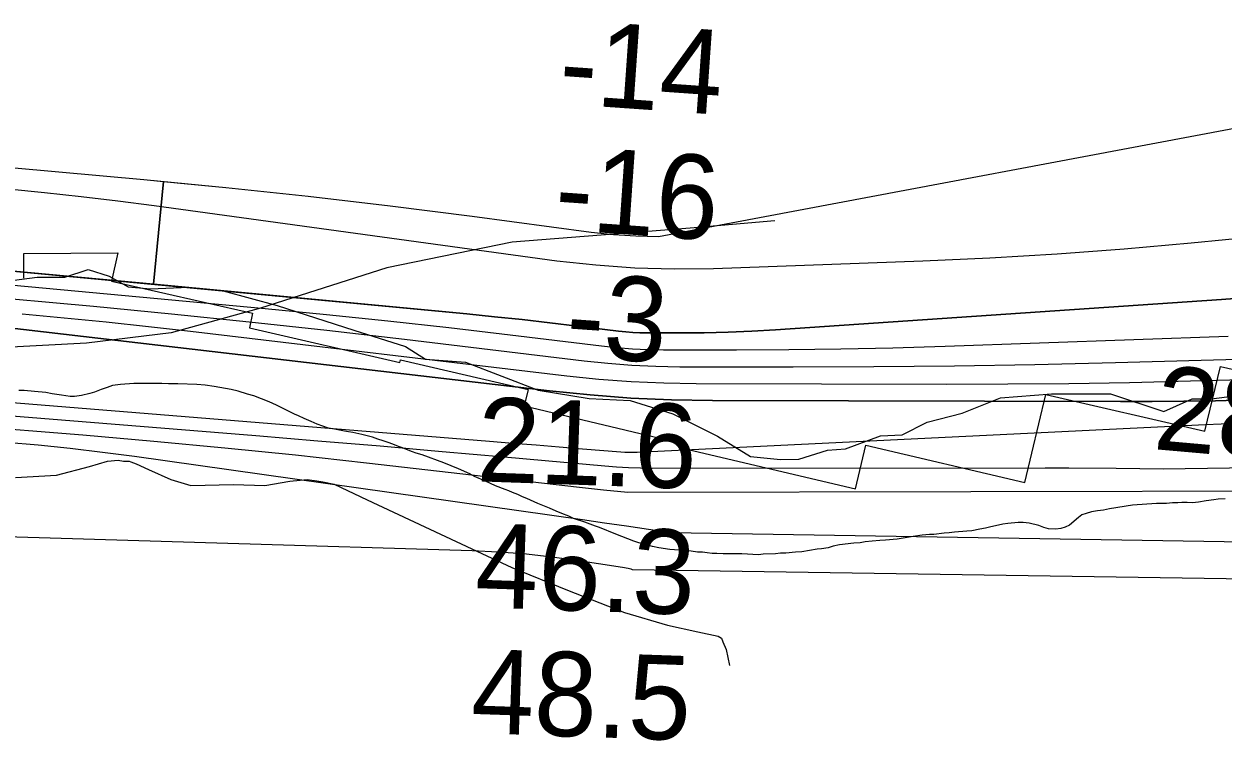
# Model space of a CAD drawing. Extents: x 3192986 to 3230865, y 867483 to 892886.
# Drawn here: x 3208113 to 3209065, y 876882 to 877451 of the extents above; entities that cross this region are included whole.
import ezdxf

# ---------------------------------------------------------------- set-up
doc = ezdxf.new("R2010")
doc.units = 0
for name, color, linetype in [('V-RIVR-EDGE', 7, 'Continuous'), ('V-RIVR-RANG', 7, 'Continuous'), ('V-ROAD-CNTR', 7, 'Continuous'), ('V-RRAP-FSHR', 7, 'Continuous'), ('V-RRAP-RVMT', 7, 'Continuous'), ('V-SITE-VEGE', 7, 'Continuous'), ('V-TOPO-DPTH', 7, 'Continuous'), ('V-TOPO-MAJR', 7, 'Continuous'), ('V-TOPO-MINR', 7, 'Continuous'), ('V-TOPO-WATR', 7, 'Continuous')]:
    doc.layers.add(name, color=color, linetype=linetype)

msp = doc.modelspace()

# ---------------------------------------------------------------- linework, layer by layer
at = {"layer": 'V-RIVR-EDGE'}
for points in [[(3208105.31, 877247.92), (3208123.44, 877250.26), (3208145.37, 877250.2), (3208163.99, 877256.36), (3208180.67, 877251.07), (3208195.9, 877242.45), (3208213.54, 877240.98), (3208244.07, 877242.33), (3208271.24, 877239.4), (3208314.13, 877227.85), (3208375.12, 877208.15), (3208416.1, 877195.17), (3208431.82, 877185.12), (3208463.76, 877182.65), (3208521.41, 877160.58), (3208561.92, 877153.8), (3208594.35, 877152.29), (3208628.18, 877141.71), (3208663.9, 877123.98), (3208690.09, 877107.7), (3208713.93, 877105.26), (3208728.24, 877105.7), (3208751.14, 877112.8), (3208765.45, 877113.72), (3208793.14, 877124.14), (3208810.31, 877125.05), (3208830.36, 877135.01), (3208858.04, 877142.1), (3208888.59, 877154.42), (3208929.13, 877157.66), (3208975.86, 877157.54), (3209018.27, 877143.61), (3209028.29, 877147.88)], [(3209028.29, 877147.88), (3209040.71, 877153.57), (3209055.97, 877153.53), (3209080.3, 877156.81)]]:
    msp.add_lwpolyline(points, dxfattribs=at)
at = {"layer": 'V-ROAD-CNTR'}
for points in [[(3208106.2, 877091.16), (3208138.97, 877092.86), (3208165.2, 877099.68), (3208179.49, 877104), (3208187.75, 877104.78), (3208192.2, 877104), (3208196.53, 877104), (3208197.97, 877103.6), (3208202.17, 877101.9), (3208211.87, 877097.44), (3208229.57, 877089.57), (3208245.43, 877084.58), (3208279.51, 877085.5), (3208304.42, 877084.58), (3208324.22, 877088.11), (3208337.86, 877089.55), (3208345.59, 877088.37), (3208350.31, 877087.59), (3208359.36, 877085.88), (3208385.71, 877073.29), (3208468.69, 877034.34)], [(3208468.69, 877034.34), (3208500.41, 877019.52), (3208544.59, 877001.42), (3208589.95, 876983.71), (3208624.17, 876973.74), (3208648.16, 876968.37), (3208664.41, 876965.09), (3208666.9, 876963.51), (3208667.95, 876960.5), (3208670.71, 876954.33), (3208673.19, 876941.62)]]:
    msp.add_lwpolyline(points, dxfattribs=at)
at = {"layer": 'V-RRAP-FSHR'}
msp.add_lwpolyline([(3208709.4, 877295.11), (3208642.15, 877289.28), (3208500.6, 877278.04), (3208401.15, 877257.71), (3208300.88, 877225.75), (3208229.99, 877206.02), (3208162.67, 877197.93), (3208022.65, 877190.47), (3207885.77, 877175.61), (3207748.97, 877156.28), (3207661.46, 877141.42), (3207537.81, 877123.8), (3207415.37, 877099.67), (3207299.33, 877060.03), (3207201.5, 877039.01), (3207060.55, 877025.88), (3206947.15, 877024.14), (3206849.26, 877028.8), (3206731.41, 877032.21), (3206612.71, 877018.76)], dxfattribs=at)
at = {"layer": 'V-RRAP-RVMT'}
for p, q in [((3208112.87, 877249.4), (3208113.06, 877268.98)), ((3208113.06, 877268.98), (3208187.69, 877269.53)), ((3208187.69, 877269.53), (3208182.46, 877247.19)), ((3208182.46, 877247.19), (3208294.49, 877221.73)), ((3208294.49, 877221.73), (3208292.02, 877209.97)), ((3208292.02, 877209.97), (3208411.58, 877182.57)), ((3208411.58, 877182.57), (3208411.97, 877184.45)), ((3208411.97, 877184.45), (3208513.37, 877160.93)), ((3209050.66, 877127.85), (3209063.14, 877179.36)), ((3209063.14, 877179.36), (3209190.02, 877150.49)), ((3208513.37, 877160.93), (3208510.19, 877147.9)), ((3208907.7, 877087.05), (3208924.48, 877156.99)), ((3208924.48, 877156.99), (3209050.66, 877127.85)), ((3208510.19, 877147.9), (3208636.79, 877117.85)), ((3208636.79, 877117.85), (3208635.95, 877114.33)), ((3208773.26, 877081.96), (3208781.49, 877116.82)), ((3208781.49, 877116.82), (3208907.7, 877087.05)), ((3208635.95, 877114.33), (3208773.26, 877081.96))]:
    msp.add_line(p, q, dxfattribs=at)
at = {"layer": 'V-SITE-VEGE'}
for p, q in [((3208179.02, 877162.69), (3208174.47, 877161.1)), ((3208183.38, 877164.07), (3208179.02, 877162.69)), ((3208189.72, 877165.06), (3208183.38, 877164.07)), ((3208200.22, 877165.85), (3208189.72, 877165.06)), ((3208213.48, 877165.85), (3208200.22, 877165.85)), ((3208222.4, 877165.85), (3208213.48, 877165.85)), ((3208227.94, 877165.45), (3208222.4, 877165.85)), ((3208235.27, 877165.45), (3208227.94, 877165.45)), ((3208250.32, 877164.85), (3208235.27, 877165.45)), ((3208256.86, 877164.46), (3208250.32, 877164.85)), ((3208264.19, 877163.27), (3208256.86, 877164.46)), ((3208268.54, 877162.67), (3208264.19, 877163.27)), ((3208277.65, 877161.09), (3208268.54, 877162.67)), ((3208113.27, 877160.12), (3208108.92, 877160.32)), ((3208121.39, 877159.53), (3208113.27, 877160.12)), ((3208130.31, 877158.73), (3208121.39, 877159.53)), ((3208135.45, 877157.54), (3208130.31, 877158.73)), ((3208142.78, 877156.55), (3208135.45, 877157.54)), ((3208149.71, 877155.36), (3208142.78, 877156.55)), ((3208153.08, 877155.36), (3208149.71, 877155.36)), ((3208158.63, 877156.15), (3208153.08, 877155.36)), ((3208165.36, 877157.74), (3208158.63, 877156.15)), ((3208169.12, 877158.93), (3208165.36, 877157.74)), ((3208174.47, 877161.1), (3208169.12, 877158.93)), ((3208283.19, 877159.7), (3208277.65, 877161.09)), ((3208290.52, 877157.32), (3208283.19, 877159.7)), ((3208295.47, 877155.94), (3208290.52, 877157.32)), ((3208307.75, 877151.18), (3208295.47, 877155.94)), ((3208310.72, 877149.79), (3208307.75, 877151.18)), ((3208313.69, 877148.61), (3208310.72, 877149.79)), ((3208327.95, 877141.47), (3208313.69, 877148.61)), ((3208331.12, 877140.09), (3208327.95, 877141.47)), ((3208335.48, 877137.91), (3208331.12, 877140.09)), ((3208341.02, 877135.53), (3208335.48, 877137.91)), ((3208345.77, 877133.35), (3208341.02, 877135.53)), ((3208354.88, 877130.38), (3208345.77, 877133.35)), ((3208359.64, 877129.39), (3208354.88, 877130.38)), ((3208367.56, 877127.8), (3208359.64, 877129.39)), ((3208370.73, 877127.4), (3208367.56, 877127.8)), ((3208374.29, 877126.81), (3208370.73, 877127.4)), ((3208381.42, 877125.23), (3208374.29, 877126.81)), ((3208389.74, 877123.04), (3208381.42, 877125.23)), ((3208394.1, 877121.46), (3208389.74, 877123.04)), ((3208398.25, 877120.27), (3208394.1, 877121.46)), ((3208403.01, 877118.69), (3208398.25, 877120.27)), ((3208407.17, 877117.1), (3208403.01, 877118.69)), ((3208410.33, 877115.71), (3208407.17, 877117.1)), ((3208413.7, 877114.72), (3208410.33, 877115.71)), ((3208418.26, 877112.74), (3208413.7, 877114.72)), ((3208421.62, 877111.55), (3208418.26, 877112.74)), ((3208424.59, 877110.36), (3208421.62, 877111.55)), ((3208429.35, 877108.98), (3208424.59, 877110.36)), ((3208446.58, 877102.64), (3208429.35, 877108.98)), ((3208458.06, 877097.88), (3208446.58, 877102.64)), ((3208467.17, 877093.92), (3208458.06, 877097.88)), ((3208470.74, 877091.94), (3208467.17, 877093.92)), ((3208479.45, 877088.17), (3208470.74, 877091.94)), ((3208487.37, 877084.41), (3208479.45, 877088.17)), ((3208495.09, 877081.44), (3208487.37, 877084.41)), ((3208498.06, 877080.45), (3208495.09, 877081.44)), ((3208501.03, 877079.06), (3208498.06, 877080.45)), ((3208505.19, 877077.48), (3208501.03, 877079.06)), ((3208508.96, 877075.69), (3208505.19, 877077.48)), ((3208512.32, 877074.31), (3208508.96, 877075.69)), ((3208521.23, 877070.35), (3208512.32, 877074.31)), ((3208530.34, 877066.58), (3208521.23, 877070.35)), ((3208993.37, 877069.08), (3208975.15, 877066.11)), ((3209012.39, 877070.27), (3208993.37, 877069.08)), ((3209016.54, 877070.46), (3209012.39, 877070.27)), ((3209020.31, 877070.46), (3209016.54, 877070.46)), ((3209025.06, 877070.86), (3209020.31, 877070.46)), ((3209029.22, 877070.86), (3209025.06, 877070.86)), ((3209032.39, 877071.25), (3209029.22, 877070.86)), ((3209036.75, 877071.25), (3209032.39, 877071.25)), ((3209041.1, 877070.86), (3209036.75, 877071.25)), ((3209045.66, 877071.45), (3209041.1, 877070.86)), ((3209051.8, 877072.44), (3209045.66, 877071.45)), ((3209057.94, 877073.23), (3209051.8, 877072.44)), ((3209061.31, 877073.82), (3209057.94, 877073.23)), ((3209066.85, 877074.22), (3209061.31, 877073.82)), ((3208535.69, 877064.2), (3208530.34, 877066.58)), ((3208540.05, 877062.42), (3208535.69, 877064.2)), ((3208545.59, 877060.44), (3208540.05, 877062.42)), ((3208549.55, 877058.46), (3208545.59, 877060.44)), ((3208558.46, 877055.48), (3208549.55, 877058.46)), ((3208950.4, 877059.19), (3208943.27, 877053.25)), ((3208953.17, 877061.37), (3208950.4, 877059.19)), ((3208956.54, 877062.55), (3208953.17, 877061.37)), ((3208960.89, 877063.74), (3208956.54, 877062.55)), ((3208965.45, 877064.53), (3208960.89, 877063.74)), ((3208970.4, 877065.12), (3208965.45, 877064.53)), ((3208975.15, 877066.11), (3208970.4, 877065.12)), ((3208566.98, 877052.31), (3208558.46, 877055.48)), ((3208569.95, 877051.33), (3208566.98, 877052.31)), ((3208583.02, 877045.97), (3208569.95, 877051.33)), ((3208861.87, 877048.31), (3208851.97, 877047.71)), ((3208865.63, 877048.7), (3208861.87, 877048.31)), ((3208872.17, 877050.09), (3208865.63, 877048.7)), ((3208876.53, 877050.68), (3208872.17, 877050.09)), ((3208879.69, 877051.47), (3208876.53, 877050.68)), ((3208890.39, 877053.85), (3208879.69, 877051.47)), ((3208894.35, 877054.44), (3208890.39, 877053.85)), ((3208902.47, 877055.23), (3208894.35, 877054.44)), ((3208906.63, 877055.23), (3208902.47, 877055.23)), ((3208911.38, 877054.64), (3208906.63, 877055.23)), ((3208918.91, 877052.86), (3208911.38, 877054.64)), ((3208922.87, 877051.27), (3208918.91, 877052.86)), ((3208926.63, 877050.28), (3208922.87, 877051.27)), ((3208932.37, 877050.08), (3208926.63, 877050.28)), ((3208936.53, 877050.48), (3208932.37, 877050.08)), ((3208939.9, 877051.46), (3208936.53, 877050.48)), ((3208943.27, 877053.25), (3208939.9, 877051.46)), ((3208592.53, 877042.21), (3208583.02, 877045.97)), ((3208597.28, 877040.43), (3208592.53, 877042.21)), ((3208601.44, 877039.04), (3208597.28, 877040.43)), ((3208612.13, 877036.27), (3208601.44, 877039.04)), ((3208772.15, 877038.82), (3208760.67, 877037.43)), ((3208777.1, 877039.21), (3208772.15, 877038.82)), ((3208781.06, 877040), (3208777.1, 877039.21)), ((3208786.61, 877040.4), (3208781.06, 877040)), ((3208792.75, 877040.99), (3208786.61, 877040.4)), ((3208797.3, 877041.19), (3208792.75, 877040.99)), ((3208806.41, 877042.18), (3208797.3, 877041.19)), ((3208819.09, 877044.16), (3208806.41, 877042.18)), ((3208826.42, 877045.14), (3208819.09, 877044.16)), ((3208832.16, 877045.74), (3208826.42, 877045.14)), ((3208835.53, 877045.74), (3208832.16, 877045.74)), ((3208843.65, 877046.73), (3208835.53, 877045.74)), ((3208847.81, 877047.12), (3208843.65, 877046.73)), ((3208851.97, 877047.71), (3208847.81, 877047.12)), ((3208617.28, 877035.28), (3208612.13, 877036.27)), ((3208626, 877033.89), (3208617.28, 877035.28)), ((3208629.76, 877033.69), (3208626, 877033.89)), ((3208642.83, 877032.5), (3208629.76, 877033.69)), ((3208647.78, 877031.71), (3208642.83, 877032.5)), ((3208651.94, 877031.71), (3208647.78, 877031.71)), ((3208655.7, 877031.11), (3208651.94, 877031.71)), ((3208659.66, 877030.71), (3208655.7, 877031.11)), ((3208663.23, 877030.71), (3208659.66, 877030.71)), ((3208668.37, 877030.31), (3208663.23, 877030.71)), ((3208683.03, 877030.31), (3208668.37, 877030.31)), ((3208696.3, 877029.72), (3208683.03, 877030.31)), ((3208700.06, 877030.11), (3208696.3, 877029.72)), ((3208709.77, 877030.51), (3208700.06, 877030.11)), ((3208713.73, 877030.9), (3208709.77, 877030.51)), ((3208718.08, 877030.9), (3208713.73, 877030.9)), ((3208725.61, 877031.69), (3208718.08, 877030.9)), ((3208730.76, 877032.09), (3208725.61, 877031.69)), ((3208742.84, 877034.07), (3208730.76, 877032.09)), ((3208746.41, 877034.27), (3208742.84, 877034.07)), ((3208751.56, 877035.25), (3208746.41, 877034.27)), ((3208755.52, 877036.44), (3208751.56, 877035.25)), ((3208760.67, 877037.43), (3208755.52, 877036.44))]:
    msp.add_line(p, q, dxfattribs=at)
at = {"layer": 'V-TOPO-DPTH'}
for points in [[(3206883.14, 877455.07), (3206885.04, 877448.16), (3206890.48, 877443.51), (3206898.28, 877440.34), (3207143.71, 877424.84), (3207161.78, 877423.05), (3207179.68, 877420.42), (3207197.35, 877416.52), (3207214.87, 877411.78), (3207233.32, 877406.08), (3207260.07, 877398.36), (3207286.98, 877391.34), (3207314.15, 877385.35), (3207341.48, 877380.06), (3208013.45, 877342.73), (3208027.59, 877342.56), (3208041.72, 877342.12), (3208055.83, 877341.3), (3208069.93, 877340.22), (3208208.18, 877327.75), (3208223.9, 877326.23)], [(3208069.93, 877340.22), (3208208.18, 877327.75), (3208273.47, 877321.44), (3208338.69, 877314.59), (3208403.83, 877306.91), (3208468.9, 877298.69), (3208563.42, 877286.14), (3208581.21, 877284.25), (3208599.03, 877282.98), (3208616.89, 877282.63), (3209154.61, 877383.86)], [(3208234.82, 877325.18), (3208273.47, 877321.44), (3208338.69, 877314.59), (3208403.83, 877306.91), (3208468.9, 877298.69), (3208563.42, 877286.14), (3208581.21, 877284.25), (3208599.03, 877282.98), (3208616.89, 877282.63), (3209154.61, 877383.86)], [(3208223.9, 877326.23), (3208215.94, 877244.57), (3208090.04, 877256.48), (3208066.97, 877257.96), (3208043.91, 877258.5), (3208020.86, 877257.66), (3207997.81, 877255.88), (3207538.86, 877206.46), (3207481.96, 877200.06), (3207425.1, 877193.31), (3207368.3, 877186.03), (3207311.55, 877178.39), (3207222.05, 877165.92), (3207210.06, 877164.38), (3207198.06, 877163.01), (3207186.04, 877161.9), (3207173.99, 877160.95), (3207045.88, 877152.27), (3206969.76, 877147.16), (3206893.63, 877142.11), (3206817.5, 877137.16), (3206741.37, 877132.27), (3206546.53, 877119.88)], [(3209074.52, 877233.41), (3209063.92, 877232.64), (3208709.94, 877208.52), (3208691.07, 877207.43), (3208672.18, 877206.59), (3208653.28, 877206.15), (3208634.37, 877205.96), (3208607.88, 877205.97), (3208602.21, 877206.08), (3208596.56, 877206.32), (3208590.92, 877206.78), (3208585.28, 877207.37), (3208552.66, 877211.42), (3208530.71, 877214.04), (3208508.74, 877216.54), (3208486.76, 877218.85), (3208464.76, 877221.03), (3208224.39, 877243.77), (3208215.94, 877244.57), (3208223.9, 877326.23), (3208234.82, 877325.18)], [(3209074.52, 877233.41), (3209063.92, 877232.64), (3208709.94, 877208.52), (3208691.07, 877207.43), (3208672.18, 877206.59), (3208653.28, 877206.15), (3208634.37, 877205.96), (3208607.88, 877205.97), (3208602.21, 877206.08), (3208596.56, 877206.32), (3208590.92, 877206.78), (3208585.28, 877207.37), (3208552.66, 877211.42), (3208530.71, 877214.04), (3208508.74, 877216.54), (3208486.76, 877218.85), (3208464.76, 877221.03), (3208090.04, 877256.48)], [(3208068.31, 877236.24), (3208168.23, 877227.09), (3208230.07, 877221.16), (3208291.88, 877214.88), (3208353.63, 877208.07), (3208415.35, 877200.9), (3208557.8, 877183.74), (3208576.76, 877181.8), (3208595.74, 877180.31), (3208614.77, 877179.49), (3208633.83, 877179.13), (3208723.77, 877179.01), (3208787.82, 877179.2), (3208851.85, 877179.77), (3208915.89, 877180.9), (3208979.91, 877182.4), (3209086.83, 877185.39)], [(3208068.31, 877236.24), (3208168.23, 877227.09), (3208230.07, 877221.16), (3208291.88, 877214.88), (3208353.63, 877208.07), (3208415.35, 877200.9), (3208557.8, 877183.74), (3208576.76, 877181.8), (3208595.74, 877180.31), (3208614.77, 877179.49), (3208633.83, 877179.13), (3208723.77, 877179.01), (3208787.82, 877179.2), (3208851.85, 877179.77), (3208915.89, 877180.9), (3208979.91, 877182.4), (3209086.83, 877185.39)], [(3209084.35, 877152.66), (3209059.24, 877152.1), (3209034.11, 877151.69), (3209008.99, 877151.5), (3208983.87, 877151.45), (3208659.77, 877152.23), (3208627.33, 877152.86), (3208594.92, 877154.23), (3208562.59, 877156.7), (3208530.29, 877159.91), (3208069.15, 877213.66)]]:
    msp.add_lwpolyline(points, dxfattribs=at)
at = {"layer": 'V-TOPO-MAJR'}
msp.add_lwpolyline([(3208066.68, 877132.48), (3208159.91, 877124.89), (3208216.23, 877120.01), (3208272.51, 877114.76), (3208328.73, 877108.95), (3208384.92, 877102.76), (3208554.16, 877083.25), (3208573.32, 877081.19), (3208592.5, 877079.32), (3209682.19, 877081.51)], dxfattribs=at)
at = {"layer": 'V-TOPO-MINR'}
for points in [[(3208069.93, 877340.22), (3208208.18, 877327.75), (3208273.47, 877321.44), (3208338.69, 877314.59), (3208403.83, 877306.91), (3208468.9, 877298.69), (3208563.42, 877286.14), (3208581.21, 877284.25), (3208599.03, 877282.98), (3208616.89, 877282.63), (3209154.61, 877383.86)], [(3208100.39, 877320.46), (3208129.47, 877317.57), (3208158.52, 877314.43), (3208187.52, 877310.91), (3208216.5, 877307.13), (3208536.27, 877263.35), (3208567.23, 877259.93), (3208598.24, 877257.58), (3208629.33, 877256.84), (3208660.47, 877257.18), (3208826.85, 877263.31), (3208880.16, 877265.75), (3208933.43, 877268.82), (3208986.63, 877272.84), (3209039.79, 877277.49), (3209094.39, 877282.76)], [(3208090.04, 877256.48), (3208464.76, 877221.03), (3208486.76, 877218.85), (3208508.74, 877216.54), (3208530.71, 877214.04), (3208552.66, 877211.42), (3208585.28, 877207.37), (3208590.92, 877206.78), (3208596.56, 877206.32), (3208602.21, 877206.08), (3208607.88, 877205.97), (3208634.37, 877205.96), (3208653.28, 877206.15), (3208672.18, 877206.59), (3208691.07, 877207.43), (3208709.94, 877208.52), (3209063.92, 877232.64), (3209074.52, 877233.41)], [(3208079.17, 877246.38), (3208304.61, 877225.39), (3208353.27, 877220.64), (3208401.9, 877215.62), (3208450.48, 877210.17), (3208499.04, 877204.45), (3208571.54, 877195.58), (3208583.84, 877194.3), (3208596.15, 877193.32), (3208608.49, 877192.79), (3208620.85, 877192.56), (3208678.91, 877192.51), (3208720.3, 877192.7), (3208761.69, 877193.19), (3208803.08, 877194.13), (3208844.45, 877195.37), (3209069.39, 877203.35)], [(3208111.64, 877221.2), (3208145.05, 877218.05), (3208178.45, 877214.72), (3208211.82, 877211.09), (3208245.16, 877207.28), (3208544.05, 877171.85), (3208569.67, 877169.27), (3208595.33, 877167.28), (3208621.05, 877166.18), (3208646.8, 877165.69), (3208845.97, 877165.31), (3208894.31, 877165.43), (3208942.66, 877165.83), (3208991, 877166.66), (3209039.33, 877167.76), (3209101.87, 877169.47)], [(3208069.15, 877213.66), (3208530.29, 877159.91), (3208562.59, 877156.7), (3208594.92, 877154.23), (3208627.33, 877152.86), (3208659.77, 877152.23), (3208983.87, 877151.45), (3209008.99, 877151.5), (3209034.11, 877151.69), (3209059.24, 877152.1), (3209084.35, 877152.66)], [(3208087.32, 877152.03), (3208482.75, 877119.97), (3208501.2, 877118.47), (3208519.66, 877116.98), (3208538.12, 877115.47), (3208556.57, 877113.97), (3208587.11, 877111.48), (3208590.3, 877111.29), (3208593.49, 877111.17), (3208596.68, 877111.18), (3208599.88, 877111.27), (3209051.23, 877133.17), (3209063.74, 877133.8), (3209076.25, 877134.46)], [(3208077, 877142.25), (3208297.16, 877124.36), (3208346.5, 877120.28), (3208395.84, 877116.12), (3208445.16, 877111.81), (3208494.47, 877107.42), (3208574.29, 877100.2), (3208583.69, 877099.48), (3208593.1, 877098.93), (3208602.52, 877098.64), (3208611.95, 877098.51), (3208923.95, 877098.74), (3208942.72, 877098.71), (3208980.27, 877098.45), (3208999.04, 877098.22), (3209017.81, 877097.97), (3209298.79, 877102.19)], [(3208098.69, 877119.26), (3208124.27, 877116.94), (3208149.81, 877114.32), (3208175.29, 877111.26), (3208200.75, 877107.89), (3208556.67, 877057.61), (3208574.14, 877055.12), (3208591.6, 877052.59), (3208609.05, 877050.02), (3208626.5, 877047.41), (3209636.38, 877031.02)], [(3208080.55, 877044.66), (3208469.08, 877033.06), (3208489.44, 877032.08), (3208509.76, 877030.61), (3208530.01, 877028.41), (3208550.21, 877025.71), (3208588.4, 877019.91), (3208592.78, 877018.99), (3208594.99, 877018.36), (3208596.08, 877018), (3209714.2, 877000.95)]]:
    msp.add_lwpolyline(points, dxfattribs=at)
at = {"layer": 'V-TOPO-WATR'}
msp.add_lwpolyline([(3208068.31, 877236.24), (3208168.23, 877227.09), (3208230.07, 877221.16), (3208291.88, 877214.88), (3208353.63, 877208.07), (3208415.35, 877200.9), (3208557.8, 877183.74), (3208576.76, 877181.8), (3208595.74, 877180.31), (3208614.77, 877179.49), (3208633.83, 877179.13), (3208723.77, 877179.01), (3208787.82, 877179.2), (3208851.85, 877179.77), (3208915.89, 877180.9), (3208979.91, 877182.4), (3209086.83, 877185.39)], dxfattribs=at)

# ---------------------------------------------------------------- texts
at = {"layer": 'V-RIVR-RANG'}
for s, rotation, p in [('-14', 356, (3208536.77, 877388.27)), ('-16', 356, (3208533.3, 877288.34)), ('-3', 356, (3208542.2, 877187.55)), ('28.0', 354.95833, (3209009, 877113.71)), ('21.6', 358.01833, (3208472.06, 877088.05)), ('46.3', 358.01833, (3208470.69, 876988.03)), ('48.5', 358.01833, (3208467.49, 876888.09))]:
    msp.add_text(s, height=67, rotation=rotation, dxfattribs=at).set_placement(p)

doc.saveas('drawing.dxf')
